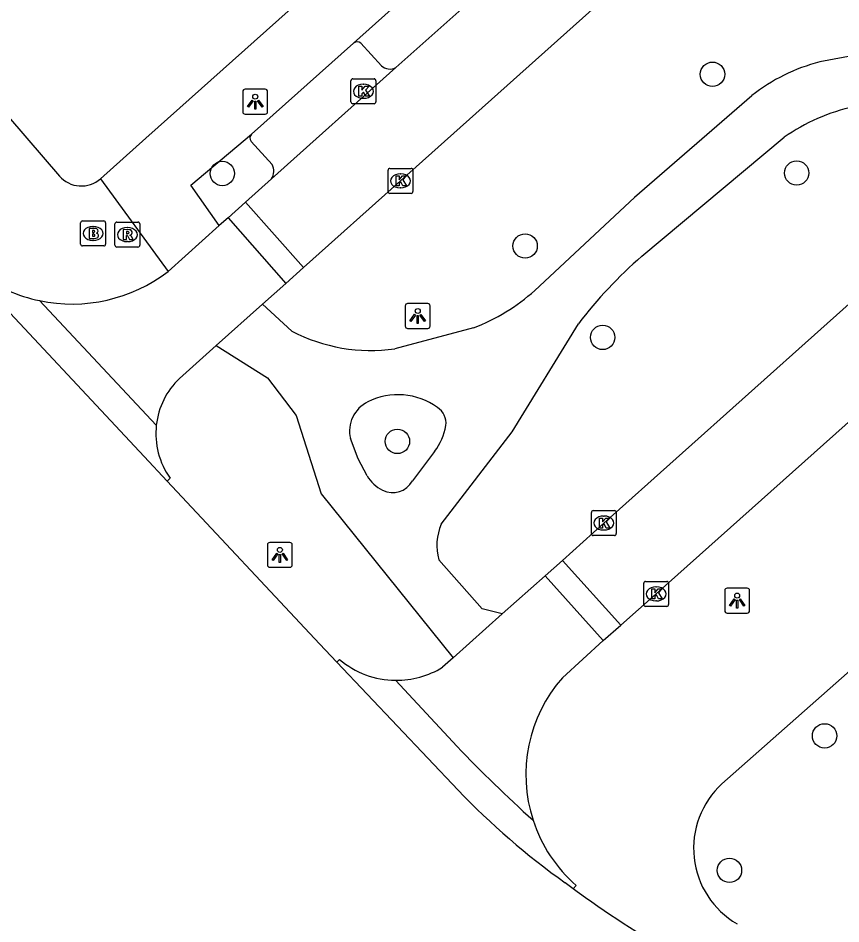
# Model space of a CAD drawing. Extents: x 162172 to 163187, y 382874 to 383684.
# Drawn here: x 162583.09 to 162616.09, y 383171 to 383207.31 of the extents above; entities that cross this region are included whole.
import ezdxf

# ---------------------------------------------------------------- set-up
doc = ezdxf.new("R2010")
doc.units = 0
for name, color, linetype in [('IMGEO_Boom', 7, 'Continuous'), ('IMGEO_Brandkraan', 7, 'Continuous'), ('IMGEO_Kolk', 7, 'Continuous'), ('IMGEO_Lichtpunt', 7, 'Continuous'), ('IMGEO_Rijbaan_lokaal_open', 7, 'Continuous'), ('IMGEO_Rioolput', 7, 'Continuous'), ('IMGEO_Voetpad_gesloten', 7, 'Continuous'), ('IMGEO_Voetpad_open', 7, 'Continuous')]:
    doc.layers.add(name, color=color, linetype=linetype)

msp = doc.modelspace()

# ---------------------------------------------------------------- linework, layer by layer
at = {"layer": 'IMGEO_Boom'}
for centre in [(162610.942, 383205.06), (162591.283, 383201.082), (162614.318, 383201.1), (162603.427, 383198.176), (162606.538, 383194.51), (162598.304, 383190.34), (162615.436, 383178.534), (162611.622, 383173.141)]:
    msp.add_circle(centre, 0.489, dxfattribs=at)
at = {"layer": 'IMGEO_Brandkraan'}
for p, q in [((162585.599, 383198.253), (162585.599, 383199.105)), ((162585.674, 383199.179), (162586.526, 383199.179)), ((162586.087, 383198.959), (162586.112, 383198.959)), ((162586.6, 383199.105), (162586.6, 383198.253)), ((162586.526, 383198.179), (162585.674, 383198.179)), ((162586.11, 383198.399), (162586.085, 383198.399))]:
    msp.add_line(p, q, dxfattribs=at)
for points in [[(162585.599, 383198.253), (162585.599, 383199.105)], [(162585.674, 383199.179), (162586.526, 383199.179)], [(162585.947, 383198.879), (162585.947, 383198.479), (162586.16, 383198.479)], [(162586.178, 383198.879), (162585.947, 383198.879)], [(162586.6, 383199.105), (162586.6, 383198.253)], [(162586.126, 383198.798), (162586.072, 383198.798), (162586.072, 383198.722)], [(162586.072, 383198.722), (162586.125, 383198.722)], [(162586.134, 383198.646), (162586.072, 383198.646), (162586.072, 383198.565)], [(162586.072, 383198.565), (162586.134, 383198.565)], [(162586.526, 383198.179), (162585.674, 383198.179)]]:
    msp.add_lwpolyline(points, dxfattribs=at)
for centre, radius, start, end in [((162585.676, 383199.103), 0.0765, 91.552, 178.448), ((162585.676, 383199.103), 0.0765, 91.552, 178.448), ((162586.182, 383198.734), 0.145, 59.4692, 91.5367), ((162586.207, 383198.781), 0.0922, 285.5137, 58.1501), ((162586.524, 383199.103), 0.0765, 1.552, 88.448), ((162586.524, 383199.103), 0.0765, 1.552, 88.448), ((162586.127, 383198.76), 0.0379, 267.8285, 90.9355), ((162586.135, 383198.605), 0.0404, 269.8759, 90.5077), ((162586.166, 383198.73), 0.251, 268.6676, 293.5347), ((162586.212, 383198.589), 0.105, 301.3115, 78.989), ((162585.676, 383198.255), 0.0765, 181.552, 268.448), ((162585.676, 383198.255), 0.0765, 181.552, 268.448), ((162586.524, 383198.255), 0.0765, 271.552, 358.448), ((162586.524, 383198.255), 0.0765, 271.552, 358.448)]:
    msp.add_arc(centre, radius, start, end, dxfattribs=at)
for centre, major_axis, ratio, start_param, end_param in [((162586.086, 383198.679), (-0.387, 0.002), 0.722429, 4.712389, 7.853982), ((162586.111, 383198.679), (-0.39, 0.002), 0.717154, 1.570796, 4.712389)]:
    msp.add_ellipse(centre, major_axis=major_axis, ratio=ratio, start_param=start_param, end_param=end_param, dxfattribs=at)
at = {"layer": 'IMGEO_Kolk'}
for p, q in [((162596.439, 383203.951), (162596.439, 383204.803)), ((162596.514, 383204.877), (162597.366, 383204.877)), ((162597.44, 383204.803), (162597.44, 383203.951)), ((162596.927, 383204.657), (162596.952, 383204.657)), ((162596.95, 383204.097), (162596.925, 383204.097)), ((162597.366, 383203.877), (162596.514, 383203.877)), ((162597.928, 383200.359), (162597.928, 383201.211)), ((162598.003, 383201.285), (162598.855, 383201.285)), ((162598.416, 383201.065), (162598.441, 383201.065)), ((162598.929, 383201.211), (162598.929, 383200.359)), ((162598.439, 383200.505), (162598.414, 383200.505)), ((162598.855, 383200.285), (162598.003, 383200.285)), ((162606.083, 383186.642), (162606.083, 383187.494)), ((162606.158, 383187.568), (162607.01, 383187.568)), ((162606.571, 383187.348), (162606.596, 383187.348)), ((162607.084, 383187.494), (162607.084, 383186.642)), ((162607.01, 383186.568), (162606.158, 383186.568)), ((162606.594, 383186.788), (162606.569, 383186.788)), ((162608.257, 383184.725), (162609.109, 383184.725)), ((162608.182, 383183.799), (162608.182, 383184.651)), ((162608.67, 383184.505), (162608.695, 383184.505)), ((162609.183, 383184.651), (162609.183, 383183.799)), ((162609.109, 383183.725), (162608.257, 383183.725)), ((162608.693, 383183.945), (162608.668, 383183.945))]:
    msp.add_line(p, q, dxfattribs=at)
for points in [[(162596.439, 383203.951), (162596.439, 383204.803)], [(162596.514, 383204.877), (162597.366, 383204.877)], [(162597.44, 383204.803), (162597.44, 383203.951)], [(162596.76, 383204.577), (162596.883, 383204.577), (162596.883, 383204.426), (162597.013, 383204.577), (162597.177, 383204.577), (162597.031, 383204.426), (162597.184, 383204.177), (162597.032, 383204.177), (162596.947, 383204.341), (162596.883, 383204.274), (162596.883, 383204.177), (162596.76, 383204.177), (162596.76, 383204.577)], [(162597.366, 383203.877), (162596.514, 383203.877)], [(162597.928, 383200.359), (162597.928, 383201.211)], [(162598.003, 383201.285), (162598.855, 383201.285)], [(162598.929, 383201.211), (162598.929, 383200.359)], [(162598.249, 383200.985), (162598.372, 383200.985), (162598.372, 383200.834), (162598.502, 383200.985), (162598.666, 383200.985), (162598.52, 383200.834), (162598.673, 383200.585), (162598.521, 383200.585), (162598.436, 383200.749), (162598.372, 383200.682), (162598.372, 383200.585), (162598.249, 383200.585), (162598.249, 383200.985)], [(162598.855, 383200.285), (162598.003, 383200.285)], [(162606.083, 383186.642), (162606.083, 383187.494)], [(162606.158, 383187.568), (162607.01, 383187.568)], [(162606.404, 383187.268), (162606.527, 383187.268), (162606.527, 383187.117), (162606.657, 383187.268), (162606.821, 383187.268), (162606.675, 383187.117), (162606.828, 383186.868), (162606.676, 383186.868), (162606.591, 383187.032), (162606.527, 383186.965), (162606.527, 383186.868), (162606.404, 383186.868), (162606.404, 383187.268)], [(162607.084, 383187.494), (162607.084, 383186.642)], [(162607.01, 383186.568), (162606.158, 383186.568)], [(162608.257, 383184.725), (162609.109, 383184.725)], [(162608.182, 383183.799), (162608.182, 383184.651)], [(162608.503, 383184.425), (162608.626, 383184.425), (162608.626, 383184.274), (162608.756, 383184.425), (162608.92, 383184.425), (162608.774, 383184.274), (162608.927, 383184.025), (162608.775, 383184.025), (162608.69, 383184.189), (162608.626, 383184.122), (162608.626, 383184.025), (162608.503, 383184.025), (162608.503, 383184.425)], [(162609.183, 383184.651), (162609.183, 383183.799)], [(162609.109, 383183.725), (162608.257, 383183.725)]]:
    msp.add_lwpolyline(points, dxfattribs=at)
for centre, start, end in [((162596.516, 383204.801), 91.552, 178.448), ((162596.516, 383204.801), 91.552, 178.448), ((162597.364, 383204.801), 1.552, 88.448), ((162597.364, 383204.801), 1.552, 88.448), ((162596.516, 383203.953), 181.552, 268.448), ((162596.516, 383203.953), 181.552, 268.448), ((162597.364, 383203.953), 271.552, 358.448), ((162597.364, 383203.953), 271.552, 358.448), ((162598.005, 383201.209), 91.552, 178.448), ((162598.005, 383201.209), 91.552, 178.448), ((162598.853, 383201.209), 1.552, 88.448), ((162598.853, 383201.209), 1.552, 88.448), ((162598.005, 383200.361), 181.552, 268.448), ((162598.005, 383200.361), 181.552, 268.448), ((162598.853, 383200.361), 271.552, 358.448), ((162598.853, 383200.361), 271.552, 358.448), ((162606.16, 383187.492), 91.552, 178.448), ((162606.16, 383187.492), 91.552, 178.448), ((162607.008, 383187.492), 1.552, 88.448), ((162607.008, 383187.492), 1.552, 88.448), ((162606.16, 383186.644), 181.552, 268.448), ((162606.16, 383186.644), 181.552, 268.448), ((162607.008, 383186.644), 271.552, 358.448), ((162607.008, 383186.644), 271.552, 358.448), ((162608.259, 383184.649), 91.552, 178.448), ((162608.259, 383184.649), 91.552, 178.448), ((162609.107, 383184.649), 1.552, 88.448), ((162609.107, 383184.649), 1.552, 88.448), ((162608.259, 383183.801), 181.552, 268.448), ((162608.259, 383183.801), 181.552, 268.448), ((162609.107, 383183.801), 271.552, 358.448), ((162609.107, 383183.801), 271.552, 358.448)]:
    msp.add_arc(centre, 0.0765, start, end, dxfattribs=at)
for centre, major_axis, ratio, start_param, end_param in [((162596.926, 383204.377), (-0.387, 0.002), 0.722429, 4.712389, 7.853982), ((162596.951, 383204.377), (-0.39, 0.002), 0.717154, 1.570796, 4.712389), ((162598.415, 383200.785), (-0.387, 0.002), 0.722429, 4.712389, 7.853982), ((162598.44, 383200.785), (-0.39, 0.002), 0.717154, 1.570796, 4.712389), ((162606.57, 383187.068), (-0.387, 0.002), 0.722429, 4.712389, 7.853982), ((162606.595, 383187.068), (-0.39, 0.002), 0.717154, 1.570796, 4.712389), ((162608.669, 383184.225), (-0.387, 0.002), 0.722429, 4.712389, 7.853982), ((162608.694, 383184.225), (-0.39, 0.002), 0.717154, 1.570796, 4.712389)]:
    msp.add_ellipse(centre, major_axis=major_axis, ratio=ratio, start_param=start_param, end_param=end_param, dxfattribs=at)
at = {"layer": 'IMGEO_Lichtpunt'}
for p, q in [((162592.104, 383204.364), (162592.104, 383203.557)), ((162592.104, 383204.364), (162592.104, 383203.557)), ((162593.006, 383204.459), (162592.198, 383204.459)), ((162593.006, 383204.459), (162592.198, 383204.459)), ((162593.1, 383203.557), (162593.1, 383204.364)), ((162593.1, 383203.557), (162593.1, 383204.364)), ((162592.198, 383203.463), (162593.006, 383203.463)), ((162592.198, 383203.463), (162593.006, 383203.463)), ((162598.62, 383195.771), (162598.62, 383194.964)), ((162598.62, 383195.771), (162598.62, 383194.964)), ((162599.522, 383195.866), (162598.714, 383195.866)), ((162599.522, 383195.866), (162598.714, 383195.866)), ((162599.616, 383194.964), (162599.616, 383195.771)), ((162599.616, 383194.964), (162599.616, 383195.771)), ((162598.714, 383194.87), (162599.522, 383194.87)), ((162598.714, 383194.87), (162599.522, 383194.87)), ((162593.092, 383186.193), (162593.092, 383185.386)), ((162593.092, 383186.193), (162593.092, 383185.386)), ((162593.994, 383186.288), (162593.186, 383186.288)), ((162593.994, 383186.288), (162593.186, 383186.288)), ((162594.088, 383185.386), (162594.088, 383186.193)), ((162594.088, 383185.386), (162594.088, 383186.193)), ((162593.186, 383185.292), (162593.994, 383185.292)), ((162593.186, 383185.292), (162593.994, 383185.292)), ((162611.432, 383184.36), (162611.432, 383183.553)), ((162611.432, 383184.36), (162611.432, 383183.553)), ((162612.334, 383184.455), (162611.526, 383184.455)), ((162612.334, 383184.455), (162611.526, 383184.455)), ((162612.428, 383183.553), (162612.428, 383184.36)), ((162612.428, 383183.553), (162612.428, 383184.36)), ((162611.526, 383183.459), (162612.334, 383183.459)), ((162611.526, 383183.459), (162612.334, 383183.459))]:
    msp.add_line(p, q, dxfattribs=at)
for points in [[(162592.478, 383204.028), (162592.517, 383204), (162592.329, 383203.738), (162592.291, 383203.765), (162592.478, 383204.028)], [(162592.58, 383203.98), (162592.627, 383203.98), (162592.627, 383203.658), (162592.58, 383203.658), (162592.58, 383203.98)], [(162592.69, 383204), (162592.728, 383204.027), (162592.915, 383203.765), (162592.876, 383203.737), (162592.69, 383204)], [(162598.994, 383195.435), (162599.033, 383195.407), (162598.845, 383195.145), (162598.807, 383195.172), (162598.994, 383195.435)], [(162599.096, 383195.387), (162599.143, 383195.387), (162599.143, 383195.065), (162599.096, 383195.065), (162599.096, 383195.387)], [(162599.206, 383195.407), (162599.244, 383195.434), (162599.431, 383195.172), (162599.392, 383195.144), (162599.206, 383195.407)], [(162593.466, 383185.857), (162593.505, 383185.829), (162593.317, 383185.567), (162593.279, 383185.594), (162593.466, 383185.857)], [(162593.568, 383185.809), (162593.615, 383185.809), (162593.615, 383185.487), (162593.568, 383185.487), (162593.568, 383185.809)], [(162593.678, 383185.829), (162593.716, 383185.856), (162593.903, 383185.594), (162593.864, 383185.566), (162593.678, 383185.829)], [(162611.806, 383184.024), (162611.845, 383183.996), (162611.657, 383183.734), (162611.619, 383183.761), (162611.806, 383184.024)], [(162611.908, 383183.976), (162611.955, 383183.976), (162611.955, 383183.654), (162611.908, 383183.654), (162611.908, 383183.976)], [(162612.018, 383183.996), (162612.056, 383184.023), (162612.243, 383183.761), (162612.204, 383183.733), (162612.018, 383183.996)]]:
    msp.add_lwpolyline(points, dxfattribs=at)
for centre in [(162592.603, 383204.162), (162599.119, 383195.569), (162593.591, 383185.991), (162611.931, 383184.158)]:
    msp.add_circle(centre, 0.0994, dxfattribs=at)
for centre, start, end in [((162592.198, 383204.364), 90, 180), ((162592.198, 383204.364), 90, 180), ((162593.006, 383204.364), 0, 90), ((162593.006, 383204.364), 0, 90), ((162592.198, 383203.557), 180, 270), ((162592.198, 383203.557), 180, 270), ((162593.006, 383203.557), 270, 0), ((162593.006, 383203.557), 270, 360), ((162598.714, 383195.771), 90, 180), ((162598.714, 383195.771), 90, 180), ((162599.522, 383195.771), 0, 90), ((162599.522, 383195.771), 0, 90), ((162598.714, 383194.964), 180, 270), ((162598.714, 383194.964), 180, 270), ((162599.522, 383194.964), 270, 0), ((162599.522, 383194.964), 270, 360), ((162593.186, 383186.193), 90, 180), ((162593.186, 383186.193), 90, 180), ((162593.994, 383186.193), 0, 90), ((162593.994, 383186.193), 0, 90), ((162593.186, 383185.386), 180, 270), ((162593.186, 383185.386), 180, 270), ((162593.994, 383185.386), 270, 0), ((162593.994, 383185.386), 270, 360), ((162611.526, 383184.36), 90, 180), ((162611.526, 383184.36), 90, 180), ((162612.334, 383184.36), 0, 90), ((162612.334, 383184.36), 0, 90), ((162611.526, 383183.553), 180, 270), ((162611.526, 383183.553), 180, 270), ((162612.334, 383183.553), 270, 0), ((162612.334, 383183.553), 270, 360)]:
    msp.add_arc(centre, 0.0946, start, end, dxfattribs=at)
at = {"layer": 'IMGEO_Rijbaan_lokaal_open'}
for points in [[(162594.538, 383197.307), (162598.429, 383200.785), (162614.417, 383215.084), (162631.839, 383230.648), (162640.771, 383238.704), (162646.358, 383243.687), (162663.821, 383259.29), (162676.816, 383270.908), (162691.32, 383283.864), (162708.036, 383298.826), (162711.785, 383302.188)], [(162694.039, 383265.267), (162682.786, 383255.183), (162664.524, 383238.887), (162648.558, 383224.594), (162634.825, 383212.308), (162621.087, 383200.028), (162606.584, 383187.068), (162604.928, 383185.572)], [(162601.371, 383208.121), (162598.236, 383205.326)], [(162598.236, 383205.326), (162593.254, 383200.868)], [(162593.254, 383200.868), (162592.209, 383199.929)], [(162592.209, 383199.929), (162591.512, 383199.306)], [(162592.209, 383199.929), (162594.538, 383197.307)], [(162591.512, 383199.306), (162591.159, 383198.992)], [(162591.512, 383199.306), (162593.832, 383196.676)], [(162589.111, 383197.155), (162591.159, 383198.992)], [(162593.832, 383196.676), (162594.538, 383197.307)], [(162589.069, 383188.746), (162588.142, 383189.733), (162581.416, 383196.925)], [(162592.898, 383195.841), (162593.832, 383196.676)], [(162583.949, 383195.984), (162588.635, 383190.993)], [(162591.04, 383194.183), (162592.898, 383195.841)], [(162589.562, 383192.866), (162591.04, 383194.183)], [(162607.263, 383182.969), (162608.683, 383184.225), (162617.125, 383191.769)], [(162589.069, 383188.746), (162589.19, 383188.866)], [(162595.88, 383181.491), (162595.182, 383182.229), (162589.069, 383188.746)], [(162604.928, 383185.572), (162604.227, 383184.949)], [(162604.928, 383185.572), (162607.263, 383182.969)], [(162604.227, 383184.949), (162602.511, 383183.424)], [(162604.227, 383184.949), (162606.562, 383182.357)], [(162602.511, 383183.424), (162600.544, 383181.667)], [(162606.562, 383182.357), (162607.263, 383182.969)], [(162604.921, 383180.864), (162606.562, 383182.357)], [(162595.979, 383181.597), (162595.88, 383181.491)], [(162600.735, 383176.353), (162595.88, 383181.491)], [(162600.544, 383181.667), (162600.116, 383181.284)], [(162598.228, 383180.761), (162600.695, 383178.11)], [(162605.36, 383172.402), (162605.199, 383172.521), (162605.037, 383172.641)], [(162605.36, 383172.402), (162605.479, 383172.533)]]:
    msp.add_lwpolyline(points, dxfattribs=at)
for centre, radius, start, end in [((162585.261, 383202.231), 6.383, 234.1949, 258.1349), ((162585.252, 383202.204), 6.355, 258.1718, 307.3907), ((162591.682, 383190.651), 3.066, 133.7402, 173.5956), ((162591.677, 383190.651), 3.061, 173.5842, 215.6641), ((162598.272, 383184.324), 3.563, 229.9315, 269.2862), ((162598.259, 383184.317), 3.556, 269.4946, 301.4722), ((162609.349, 383176.977), 5.893, 138.7217, 198.0575), ((162644.437, 383220.158), 60.674, 223.86885, 227.88457), ((162623.21, 383198.052), 31.24, 223.9928, 234.4284), ((162609.357, 383176.981), 5.901, 198.0763, 228.919), ((162630.08, 383206.193), 41.867, 233.8126, 247.0583)]:
    msp.add_arc(centre, radius, start, end, dxfattribs=at)
at = {"layer": 'IMGEO_Rioolput'}
for p, q in [((162586.973, 383198.205), (162586.973, 383199.057)), ((162587.048, 383199.131), (162587.9, 383199.131)), ((162587.461, 383198.911), (162587.486, 383198.911)), ((162587.974, 383199.057), (162587.974, 383198.205)), ((162587.9, 383198.131), (162587.048, 383198.131)), ((162587.484, 383198.351), (162587.459, 383198.351))]:
    msp.add_line(p, q, dxfattribs=at)
for points in [[(162586.973, 383198.205), (162586.973, 383199.057)], [(162587.048, 383199.131), (162587.9, 383199.131)], [(162587.974, 383199.057), (162587.974, 383198.205)], [(162587.562, 383198.829), (162587.31, 383198.831), (162587.31, 383198.431)], [(162587.31, 383198.431), (162587.434, 383198.431), (162587.434, 383198.593), (162587.445, 383198.593)], [(162587.488, 383198.75), (162587.434, 383198.75), (162587.434, 383198.669)], [(162587.434, 383198.669), (162587.486, 383198.669)], [(162587.492, 383198.564), (162587.563, 383198.431), (162587.703, 383198.431), (162587.638, 383198.557)], [(162587.9, 383198.131), (162587.048, 383198.131)]]:
    msp.add_lwpolyline(points, dxfattribs=at)
for centre, radius, start, end in [((162587.05, 383199.055), 0.0765, 91.552, 178.448), ((162587.05, 383199.055), 0.0765, 91.552, 178.448), ((162587.898, 383199.055), 0.0765, 1.552, 88.448), ((162587.898, 383199.055), 0.0765, 1.552, 88.448), ((162587.444, 383198.54), 0.0533, 26.0293, 88.6989), ((162587.47, 383198.858), 0.19, 274.7715, 282.9687), ((162587.494, 383198.654), 0.0964, 77.0061, 93.1865), ((162587.508, 383198.711), 0.0378, 276.6634, 79.6772), ((162587.561, 383198.719), 0.109, 350.3612, 89.416), ((162587.559, 383198.719), 0.112, 277.5842, 350.9817), ((162587.543, 383198.504), 0.108, 29.5134, 73.7905), ((162587.05, 383198.207), 0.0765, 181.552, 268.448), ((162587.05, 383198.207), 0.0765, 181.552, 268.448), ((162587.898, 383198.207), 0.0765, 271.552, 358.448), ((162587.898, 383198.207), 0.0765, 271.552, 358.448)]:
    msp.add_arc(centre, radius, start, end, dxfattribs=at)
for centre, major_axis, ratio, start_param, end_param in [((162587.46, 383198.631), (-0.387, 0.002), 0.722429, 4.712389, 7.853982), ((162587.485, 383198.631), (-0.39, 0.002), 0.717154, 1.570796, 4.712389)]:
    msp.add_ellipse(centre, major_axis=major_axis, ratio=ratio, start_param=start_param, end_param=end_param, dxfattribs=at)
at = {"layer": 'IMGEO_Voetpad_gesloten'}
for points in [[(162621.186, 383206.981), (162618.269, 383206.125), (162615.248, 383205.554)], [(162612.515, 383204.202), (162607.81, 383200.116), (162603.815, 383196.396)], [(162608.111, 383197.761), (162613.81, 383202.532)], [(162594.073, 383194.754), (162592.898, 383195.841)], [(162601.358, 383194.892), (162598.195, 383194.05)], [(162600.066, 383187.019), (162602.908, 383190.727), (162605.565, 383195.051)], [(162591.04, 383194.183), (162593.096, 383192.892), (162594.244, 383191.38), (162595.248, 383188.235), (162600.544, 383181.667)], [(162597.089, 383188.954), (162596.728, 383189.644), (162596.42, 383190.454)], [(162599.797, 383189.933), (162598.91, 383188.755)], [(162602.511, 383183.424), (162601.7, 383183.624), (162599.972, 383185.595)]]:
    msp.add_lwpolyline(points, dxfattribs=at)
for centre, radius, start, end in [((162617.007, 383198.561), 7.211, 104.1155, 128.5272), ((162618.371, 383195.933), 8.022, 102.613, 124.6479), ((162619.222, 383184.772), 17.093, 130.5428, 143.0316), ((162598.54, 383202.254), 7.883, 290.9437, 312.0003), ((162597.248, 383200.924), 6.939, 242.7711, 277.8448), ((162598.327, 383189.516), 2.695, 54.0864, 116.604), ((162597.688, 383190.753), 1.303, 115.8542, 193.2795), ((162599.516, 383191.07), 0.741, 352.774, 58.0479), ((162597.82, 383191.413), 2.47, 323.1726, 349.8222), ((162598.424, 383189.777), 1.568, 211.6428, 242.8694), ((162598.115, 383189.193), 0.908, 243.4289, 331.165), ((162601.953, 383186.179), 2.066, 156.0155, 196.4312)]:
    msp.add_arc(centre, radius, start, end, dxfattribs=at)
at = {"layer": 'IMGEO_Voetpad_open'}
for points in [[(162645.781, 383253.871), (162641.443, 383250), (162588.21, 383202.497), (162586.39, 383200.872)], [(162568.622, 383219.741), (162584.749, 383200.98)], [(162596.549, 383206.31), (162600.573, 383209.92)], [(162592.455, 383202.662), (162596.549, 383206.31)], [(162596.835, 383206.306), (162597.663, 383205.399)], [(162591.159, 383198.992), (162590.019, 383200.615), (162592.455, 383202.662)], [(162593.278, 383201.439), (162592.435, 383202.369)], [(162586.39, 383200.872), (162589.111, 383197.155)], [(162618.631, 383183.063), (162611.322, 383176.611)]]:
    msp.add_lwpolyline(points, dxfattribs=at)
for centre, radius, start, end in [((162596.69, 383206.146), 0.216, 47.7849, 130.6125), ((162598.002, 383205.774), 0.505, 227.8694, 297.6099), ((162592.611, 383202.504), 0.222, 134.6027, 217.5875), ((162592.815, 383201.172), 0.534, 325.231, 29.9554), ((162585.623, 383201.733), 1.153, 220.7433, 311.7259), ((162613.686, 383174.026), 3.503, 132.4403, 239.8591)]:
    msp.add_arc(centre, radius, start, end, dxfattribs=at)

doc.saveas('drawing.dxf')
